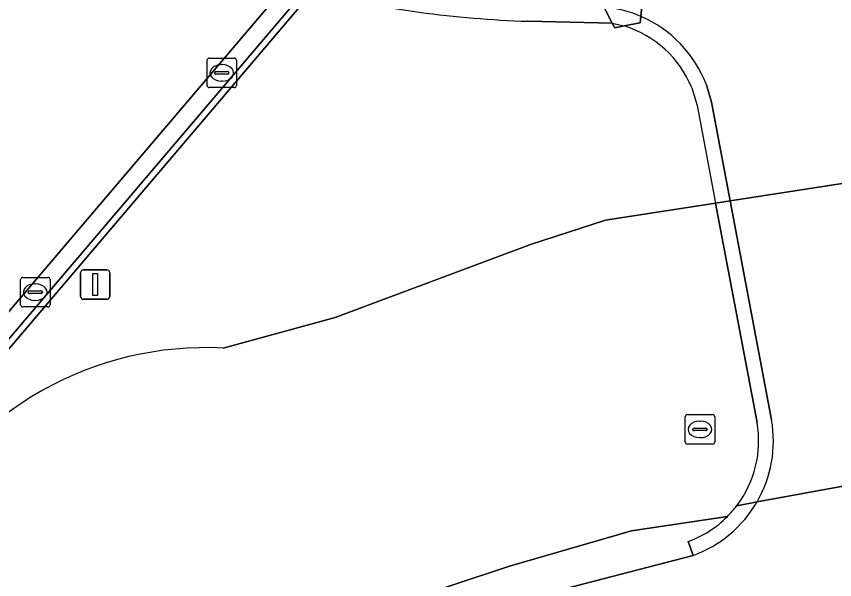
# Model space of a CAD drawing. Extents: x 156412 to 157779, y 382335 to 383768.
# Drawn here: x 157213.84 to 157241.6, y 382640.68 to 382659.8 of the extents above; entities that cross this region are included whole.
import ezdxf

# ---------------------------------------------------------------- set-up
doc = ezdxf.new("R2010")
doc.units = 0
for name, color, linetype in [('IMGEO_Berm_groen', 7, 'Continuous'), ('IMGEO_Berm_open', 7, 'Continuous'), ('IMGEO_Dek', 7, 'Continuous'), ('IMGEO_Drainageput', 7, 'Continuous'), ('IMGEO_Fietspad_gesloten', 7, 'Continuous'), ('IMGEO_Groenvoorziening', 7, 'Continuous'), ('IMGEO_Hek', 7, 'Continuous'), ('IMGEO_Kolk', 7, 'Continuous'), ('IMGEO_Lichtmast', 7, 'Continuous'), ('IMGEO_Muur', 7, 'Continuous'), ('IMGEO_Rijbaan_regionaal_gesloten', 7, 'Continuous'), ('IMGEO_Terreindeel_open', 7, 'Continuous'), ('IMGEO_Verkeerseiland_gesloten', 7, 'Continuous')]:
    doc.layers.add(name, color=color, linetype=linetype)

msp = doc.modelspace()

# ---------------------------------------------------------------- linework, layer by layer
at = {"layer": 'IMGEO_Berm_groen'}
for points in [[(157228.755, 382666.36), (157227.551, 382664.944), (157224.242, 382661.052), (157223.877, 382660.623), (157188.902, 382619.483), (157188.737, 382619.624), (157188.254, 382619.226), (157184.362, 382614.652)], [(157220.86, 382648.537), (157224.655, 382649.573), (157231.278, 382652.055), (157233.826, 382652.874), (157237.563, 382653.456), (157238.057, 382653.533), (157242.442, 382654.215), (157242.937, 382654.292), (157246.09, 382654.783), (157256.117, 382654.919), (157263.54, 382654.902), (157270.481, 382648.974)], [(157237.963, 382642.818), (157234.711, 382642.333), (157230.566, 382641.134), (157226.713, 382639.854)], [(157227.185, 382638.366), (157231.916, 382640.233), (157236.803, 382641.499), (157236.632, 382641.969)]]:
    msp.add_lwpolyline(points, dxfattribs=at)
msp.add_lwpolyline([(157235.023, 382659.795), (157235.002, 382659.578), (157234.456, 382659.471), (157234.139, 382659.409), (157234.055, 382659.569), (157233.771, 382660.113), (157233.178, 382661.245), (157235.203, 382661.641)], close=True, dxfattribs=at)
for centre, radius, start, end in [((157220.271, 382637.232), 11.32, 87.0151, 151.8315), ((157235.395, 382645.377), 3.626, 289.9572, 315.1077)]:
    msp.add_arc(centre, radius, start, end, dxfattribs=at)
at = {"layer": 'IMGEO_Berm_open'}
msp.add_lwpolyline([(157228.056, 382666.811), (157226.608, 382665.108), (157223.349, 382661.274), (157222.989, 382660.85), (157201.892, 382636.034), (157188.254, 382619.226), (157188.737, 382619.624), (157223.636, 382660.682)], dxfattribs=at)
at = {"layer": 'IMGEO_Dek'}
for points in [[(157231.195, 382659.628), (157234.055, 382659.569), (157234.456, 382659.471)], [(157236.752, 382657.371), (157236.936, 382656.772), (157237.563, 382653.456), (157238.97, 382646.01)], [(157238.284, 382643.187), (157238.969, 382643.314), (157245.298, 382644.474), (157246.03, 382644.608)]]:
    msp.add_lwpolyline(points, dxfattribs=at)
for centre, radius, start, end in [((157232.35, 382695.535), 35.925, 256.3575, 268.1569), ((157233.396, 382656.007), 3.623, 22.1204, 72.9854), ((157235.395, 382645.384), 3.629, 322.7464, 9.9369)]:
    msp.add_arc(centre, radius, start, end, dxfattribs=at)
at = {"layer": 'IMGEO_Drainageput'}
for p, q in [((157236.532, 382645.35), (157236.532, 382646.202)), ((157236.607, 382646.276), (157237.459, 382646.276)), ((157237.533, 382646.202), (157237.533, 382645.35)), ((157237.02, 382646.056), (157237.045, 382646.056)), ((157236.791, 382645.77), (157236.791, 382645.782)), ((157237.229, 382645.733), (157236.831, 382645.733)), ((157236.834, 382645.819), (157237.232, 382645.819)), ((157237.275, 382645.782), (157237.275, 382645.77)), ((157237.043, 382645.496), (157237.018, 382645.496)), ((157237.459, 382645.276), (157236.607, 382645.276))]:
    msp.add_line(p, q, dxfattribs=at)
for points in [[(157236.532, 382645.35), (157236.532, 382646.202)], [(157236.607, 382646.276), (157237.459, 382646.276)], [(157237.533, 382646.202), (157237.533, 382645.35)], [(157237.459, 382645.276), (157236.607, 382645.276)]]:
    msp.add_lwpolyline(points, dxfattribs=at)
for centre, radius, start, end in [((157236.609, 382646.2), 0.0765, 91.552, 178.448), ((157236.609, 382646.2), 0.0765, 91.552, 178.448), ((157237.457, 382646.2), 0.0765, 1.552, 88.448), ((157237.457, 382646.2), 0.0765, 1.552, 88.448), ((157236.831, 382645.779), 0.0403, 85.8775, 175.7526), ((157236.828, 382645.769), 0.0366, 178.938, 274.7102), ((157237.232, 382645.776), 0.043, 264.8664, 352.4533), ((157237.236, 382645.781), 0.0386, 1.7309, 96.639), ((157236.609, 382645.352), 0.0765, 181.552, 268.448), ((157236.609, 382645.352), 0.0765, 181.552, 268.448), ((157237.457, 382645.352), 0.0765, 271.552, 358.448), ((157237.457, 382645.352), 0.0765, 271.552, 358.448)]:
    msp.add_arc(centre, radius, start, end, dxfattribs=at)
for centre, major_axis, ratio, start_param, end_param in [((157237.019, 382645.776), (-0.387, 0.002), 0.722429, 4.712389, 7.853982), ((157237.044, 382645.776), (-0.39, 0.002), 0.717154, 1.570796, 4.712389)]:
    msp.add_ellipse(centre, major_axis=major_axis, ratio=ratio, start_param=start_param, end_param=end_param, dxfattribs=at)
at = {"layer": 'IMGEO_Fietspad_gesloten'}
for points in [[(157237.251, 382657.466), (157237.425, 382656.877), (157238.057, 382653.533), (157239.463, 382646.096)], [(157238.969, 382643.314), (157245.298, 382644.474)], [(157245.298, 382644.474), (157238.969, 382643.314)], [(157236.803, 382641.499), (157231.916, 382640.233), (157227.185, 382638.366)]]:
    msp.add_lwpolyline(points, dxfattribs=at)
for centre, radius, start, end in [((157233.39, 382655.991), 4.14, 66.7732, 84.724), ((157233.393, 382656.006), 4.125, 20.7333, 66.7274), ((157235.391, 382645.384), 4.134, 329.9458, 9.9161), ((157235.389, 382645.387), 4.137, 289.99, 329.9326)]:
    msp.add_arc(centre, radius, start, end, dxfattribs=at)
at = {"layer": 'IMGEO_Groenvoorziening'}
for points in [[(157270.481, 382648.974), (157263.54, 382654.902), (157256.117, 382654.919), (157246.09, 382654.783), (157242.937, 382654.292), (157242.442, 382654.215), (157238.057, 382653.533), (157237.563, 382653.456), (157233.826, 382652.874), (157231.278, 382652.055), (157224.655, 382649.573), (157220.86, 382648.537)], [(157238.284, 382643.187), (157238.969, 382643.314), (157245.298, 382644.474), (157246.03, 382644.608)], [(157226.713, 382639.854), (157230.566, 382641.134), (157234.711, 382642.333), (157237.963, 382642.818)]]:
    msp.add_lwpolyline(points, dxfattribs=at)
for centre, radius, start, end in [((157220.271, 382637.232), 11.32, 87.0151, 151.8315), ((157235.477, 382645.305), 3.516, 314.9914, 322.9674)]:
    msp.add_arc(centre, radius, start, end, dxfattribs=at)
at = {"layer": 'IMGEO_Hek'}
for points in [[(157234.055, 382659.569), (157231.195, 382659.628)], [(157234.055, 382659.569), (157234.456, 382659.471)], [(157236.752, 382657.371), (157236.936, 382656.772)], [(157236.936, 382656.772), (157237.563, 382653.456)], [(157238.97, 382646.01), (157237.563, 382653.456)]]:
    msp.add_lwpolyline(points, dxfattribs=at)
for centre, radius, start, end in [((157232.35, 382695.535), 35.925, 256.3575, 268.1569), ((157233.396, 382656.007), 3.623, 22.1204, 72.9854), ((157235.395, 382645.384), 3.629, 322.7464, 9.9369), ((157235.477, 382645.305), 3.516, 314.9914, 322.9674), ((157235.395, 382645.377), 3.626, 289.9572, 315.1077)]:
    msp.add_arc(centre, radius, start, end, dxfattribs=at)
at = {"layer": 'IMGEO_Kolk'}
for p, q in [((157220.382, 382658.377), (157221.234, 382658.377)), ((157220.307, 382657.451), (157220.307, 382658.303)), ((157220.795, 382658.157), (157220.82, 382658.157)), ((157221.308, 382658.303), (157221.308, 382657.451)), ((157220.566, 382657.871), (157220.566, 382657.883)), ((157221.004, 382657.834), (157220.606, 382657.834)), ((157220.609, 382657.92), (157221.007, 382657.92)), ((157221.05, 382657.883), (157221.05, 382657.871)), ((157220.818, 382657.597), (157220.793, 382657.597)), ((157221.234, 382657.377), (157220.382, 382657.377)), ((157213.98, 382650.008), (157213.98, 382650.86)), ((157214.055, 382650.934), (157214.907, 382650.934)), ((157214.981, 382650.86), (157214.981, 382650.008)), ((157214.468, 382650.714), (157214.493, 382650.714)), ((157214.239, 382650.428), (157214.239, 382650.44)), ((157214.677, 382650.391), (157214.279, 382650.391)), ((157214.282, 382650.477), (157214.68, 382650.477)), ((157214.723, 382650.44), (157214.723, 382650.428)), ((157214.491, 382650.154), (157214.466, 382650.154)), ((157214.907, 382649.934), (157214.055, 382649.934))]:
    msp.add_line(p, q, dxfattribs=at)
for points in [[(157220.382, 382658.377), (157221.234, 382658.377)], [(157220.307, 382657.451), (157220.307, 382658.303)], [(157221.308, 382658.303), (157221.308, 382657.451)], [(157221.234, 382657.377), (157220.382, 382657.377)], [(157213.98, 382650.008), (157213.98, 382650.86)], [(157214.055, 382650.934), (157214.907, 382650.934)], [(157214.981, 382650.86), (157214.981, 382650.008)], [(157214.907, 382649.934), (157214.055, 382649.934)]]:
    msp.add_lwpolyline(points, dxfattribs=at)
for centre, radius, start, end in [((157220.384, 382658.301), 0.0765, 91.552, 178.448), ((157220.384, 382658.301), 0.0765, 91.552, 178.448), ((157221.232, 382658.301), 0.0765, 1.552, 88.448), ((157221.232, 382658.301), 0.0765, 1.552, 88.448), ((157220.606, 382657.88), 0.0403, 85.8775, 175.7526), ((157220.603, 382657.87), 0.0366, 178.938, 274.7102), ((157221.007, 382657.877), 0.043, 264.8664, 352.4533), ((157221.011, 382657.882), 0.0386, 1.7309, 96.639), ((157220.384, 382657.453), 0.0765, 181.552, 268.448), ((157220.384, 382657.453), 0.0765, 181.552, 268.448), ((157221.232, 382657.453), 0.0765, 271.552, 358.448), ((157221.232, 382657.453), 0.0765, 271.552, 358.448), ((157214.057, 382650.858), 0.0765, 91.552, 178.448), ((157214.057, 382650.858), 0.0765, 91.552, 178.448), ((157214.905, 382650.858), 0.0765, 1.552, 88.448), ((157214.905, 382650.858), 0.0765, 1.552, 88.448), ((157214.279, 382650.437), 0.0403, 85.8775, 175.7526), ((157214.276, 382650.427), 0.0366, 178.938, 274.7102), ((157214.68, 382650.434), 0.043, 264.8664, 352.4533), ((157214.684, 382650.439), 0.0386, 1.7309, 96.639), ((157214.057, 382650.01), 0.0765, 181.552, 268.448), ((157214.057, 382650.01), 0.0765, 181.552, 268.448), ((157214.905, 382650.01), 0.0765, 271.552, 358.448), ((157214.905, 382650.01), 0.0765, 271.552, 358.448)]:
    msp.add_arc(centre, radius, start, end, dxfattribs=at)
for centre, major_axis, ratio, start_param, end_param in [((157220.794, 382657.877), (-0.387, 0.002), 0.722429, 4.712389, 7.853982), ((157220.819, 382657.877), (-0.39, 0.002), 0.717154, 1.570796, 4.712389), ((157214.467, 382650.434), (-0.387, 0.002), 0.722429, 4.712389, 7.853982), ((157214.492, 382650.434), (-0.39, 0.002), 0.717154, 1.570796, 4.712389)]:
    msp.add_ellipse(centre, major_axis=major_axis, ratio=ratio, start_param=start_param, end_param=end_param, dxfattribs=at)
at = {"layer": 'IMGEO_Lichtmast'}
for p, q in [((157216.117, 382651.192), (157216.907, 382651.192)), ((157216.907, 382651.192), (157216.117, 382651.192)), ((157216.017, 382650.292), (157216.017, 382651.092)), ((157216.017, 382651.092), (157216.017, 382650.292)), ((157217.007, 382651.092), (157217.007, 382650.292)), ((157217.007, 382650.292), (157217.007, 382651.092)), ((157216.907, 382650.192), (157216.117, 382650.192)), ((157216.117, 382650.192), (157216.907, 382650.192))]:
    msp.add_line(p, q, dxfattribs=at)
msp.add_lwpolyline([(157216.437, 382651.067), (157216.587, 382651.067), (157216.587, 382650.317), (157216.437, 382650.317), (157216.437, 382651.067)], dxfattribs=at)
for centre, start, end in [((157216.117, 382651.092), 90, 180), ((157216.117, 382651.092), 90, 180), ((157216.907, 382651.092), 0, 90), ((157216.907, 382651.092), 360, 90), ((157216.117, 382650.292), 180, 270), ((157216.117, 382650.292), 180, 270), ((157216.907, 382650.292), 270, 0), ((157216.907, 382650.292), 270, 0)]:
    msp.add_arc(centre, 0.1, start, end, dxfattribs=at)
at = {"layer": 'IMGEO_Muur'}
msp.add_lwpolyline([(157228.578, 382666.508), (157227.288, 382664.987), (157223.998, 382661.11), (157223.636, 382660.682), (157188.737, 382619.624), (157188.902, 382619.483), (157223.877, 382660.623), (157224.242, 382661.052), (157227.551, 382664.944), (157228.755, 382666.36)], dxfattribs=at)
at = {"layer": 'IMGEO_Rijbaan_regionaal_gesloten'}
msp.add_lwpolyline([(157184.362, 382614.652), (157188.254, 382619.226), (157201.892, 382636.034), (157222.989, 382660.85), (157223.349, 382661.274), (157226.608, 382665.108), (157228.056, 382666.811)], dxfattribs=at)
at = {"layer": 'IMGEO_Terreindeel_open'}
msp.add_lwpolyline([(157235.203, 382661.641), (157233.178, 382661.245), (157233.771, 382660.113), (157234.055, 382659.569), (157234.139, 382659.409), (157234.456, 382659.471), (157235.002, 382659.578), (157235.023, 382659.795)], close=True, dxfattribs=at)
at = {"layer": 'IMGEO_Verkeerseiland_gesloten'}
for points in [[(157231.195, 382659.628), (157234.055, 382659.569), (157234.456, 382659.471)], [(157236.752, 382657.371), (157236.936, 382656.772), (157237.563, 382653.456), (157238.97, 382646.01)], [(157239.463, 382646.096), (157238.057, 382653.533), (157237.425, 382656.877), (157237.251, 382657.466)], [(157238.284, 382643.187), (157238.969, 382643.314)], [(157238.969, 382643.314), (157238.284, 382643.187)], [(157236.632, 382641.969), (157236.803, 382641.499)]]:
    msp.add_lwpolyline(points, dxfattribs=at)
for centre, radius, start, end in [((157232.35, 382695.535), 35.925, 256.3575, 268.1569), ((157233.39, 382655.991), 4.14, 66.7732, 84.724), ((157233.393, 382656.006), 4.125, 20.7333, 66.7274), ((157233.396, 382656.007), 3.623, 22.1204, 72.9854), ((157235.395, 382645.384), 3.629, 322.7464, 9.9369), ((157235.391, 382645.384), 4.134, 329.9458, 9.9161), ((157235.389, 382645.387), 4.137, 289.99, 329.9326), ((157235.477, 382645.305), 3.516, 314.9914, 322.9674), ((157235.395, 382645.377), 3.626, 289.9572, 315.1077)]:
    msp.add_arc(centre, radius, start, end, dxfattribs=at)

doc.saveas('drawing.dxf')
